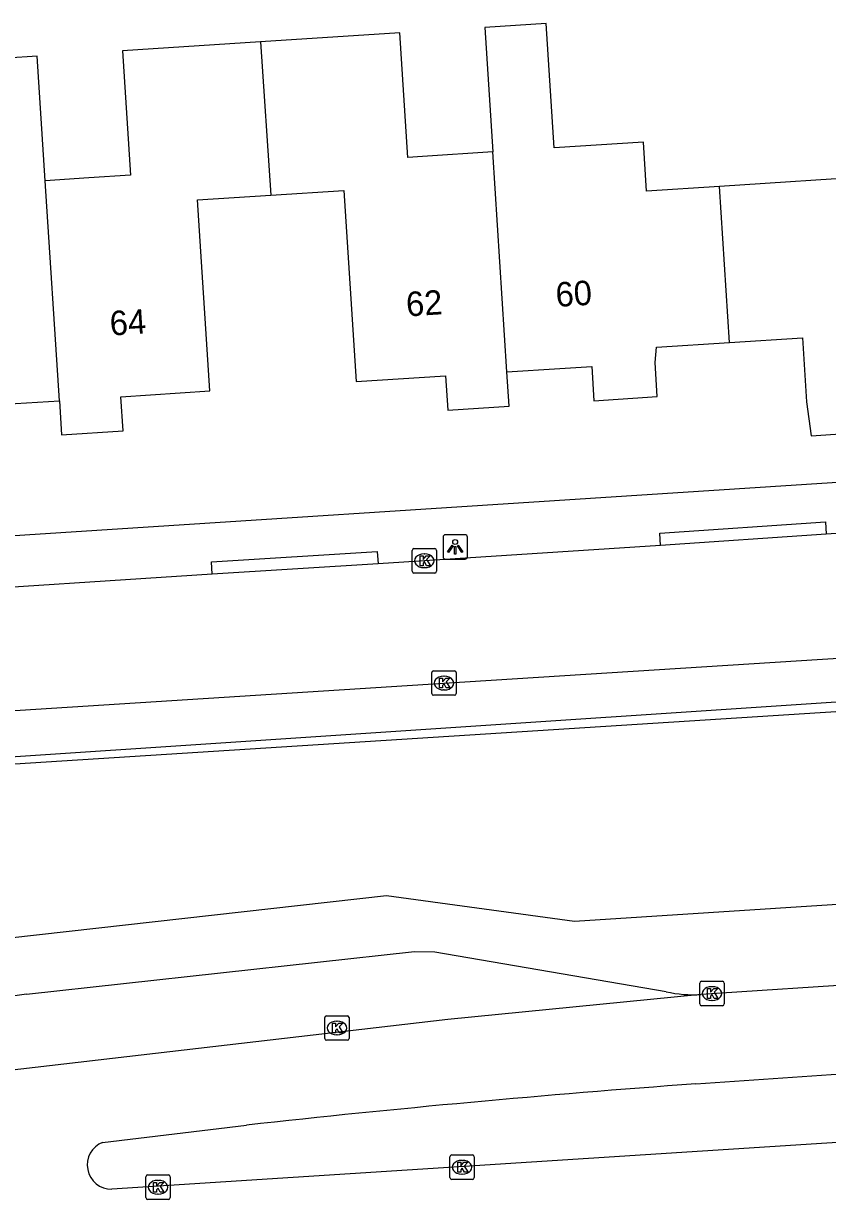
# Model space of a CAD drawing. Extents: x 159628 to 160723, y 388176 to 389416.
# Drawn here: x 160356.46 to 160389.34, y 388318.62 to 388366.68 of the extents above; entities that cross this region are included whole.
import ezdxf

# ---------------------------------------------------------------- set-up
doc = ezdxf.new("R2010")
doc.units = 0
for name, color, linetype in [('IMGEO_Kolk', 7, 'Continuous'), ('IMGEO_Lichtpunt', 7, 'Continuous'), ('IMGEO_Pand', 7, 'Continuous'), ('IMGEO_Pand_nummerreeks', 7, 'Continuous'), ('IMGEO_Rijbaan_lokaal_gesloten', 7, 'Continuous'), ('IMGEO_Rijbaan_lokaal_open', 7, 'Continuous'), ('IMGEO_Rijbaan_regionaal_gesloten', 7, 'Continuous'), ('IMGEO_Voetpad_open', 7, 'Continuous')]:
    doc.layers.add(name, color=color, linetype=linetype)

msp = doc.modelspace()

# ---------------------------------------------------------------- linework, layer by layer
at = {"layer": 'IMGEO_Kolk'}
for p, q in [((160372.428, 388345.218), (160373.28, 388345.218)), ((160372.353, 388344.292), (160372.353, 388345.144)), ((160372.841, 388344.998), (160372.866, 388344.998)), ((160373.354, 388345.144), (160373.354, 388344.292)), ((160372.864, 388344.438), (160372.839, 388344.438)), ((160373.28, 388344.218), (160372.428, 388344.218)), ((160373.155, 388339.294), (160373.155, 388340.146)), ((160373.23, 388340.22), (160374.082, 388340.22)), ((160373.643, 388340), (160373.668, 388340)), ((160374.156, 388340.146), (160374.156, 388339.294)), ((160373.666, 388339.44), (160373.641, 388339.44)), ((160374.082, 388339.22), (160373.23, 388339.22)), ((160384.116, 388326.607), (160384.116, 388327.459)), ((160384.191, 388327.533), (160385.043, 388327.533)), ((160385.117, 388327.459), (160385.117, 388326.607)), ((160384.604, 388327.313), (160384.629, 388327.313)), ((160385.043, 388326.533), (160384.191, 388326.533)), ((160384.627, 388326.753), (160384.602, 388326.753)), ((160368.776, 388325.196), (160368.776, 388326.048)), ((160368.851, 388326.122), (160369.703, 388326.122)), ((160369.777, 388326.048), (160369.777, 388325.196)), ((160369.264, 388325.902), (160369.289, 388325.902)), ((160369.703, 388325.122), (160368.851, 388325.122)), ((160369.287, 388325.342), (160369.262, 388325.342)), ((160373.894, 388319.508), (160373.894, 388320.36)), ((160373.969, 388320.434), (160374.821, 388320.434)), ((160374.382, 388320.214), (160374.407, 388320.214)), ((160374.895, 388320.36), (160374.895, 388319.508)), ((160361.458, 388318.69), (160361.458, 388319.542)), ((160361.533, 388319.616), (160362.385, 388319.616)), ((160361.946, 388319.396), (160361.971, 388319.396)), ((160362.459, 388319.542), (160362.459, 388318.69)), ((160374.821, 388319.434), (160373.969, 388319.434)), ((160374.405, 388319.654), (160374.38, 388319.654)), ((160361.969, 388318.836), (160361.944, 388318.836)), ((160362.385, 388318.616), (160361.533, 388318.616))]:
    msp.add_line(p, q, dxfattribs=at)
for points in [[(160372.428, 388345.218), (160373.28, 388345.218)], [(160372.353, 388344.292), (160372.353, 388345.144)], [(160372.674, 388344.918), (160372.797, 388344.918), (160372.797, 388344.767), (160372.927, 388344.918), (160373.091, 388344.918), (160372.945, 388344.767), (160373.098, 388344.518), (160372.946, 388344.518), (160372.861, 388344.682), (160372.797, 388344.615), (160372.797, 388344.518), (160372.674, 388344.518), (160372.674, 388344.918)], [(160373.354, 388345.144), (160373.354, 388344.292)], [(160373.28, 388344.218), (160372.428, 388344.218)], [(160373.155, 388339.294), (160373.155, 388340.146)], [(160373.23, 388340.22), (160374.082, 388340.22)], [(160373.476, 388339.92), (160373.599, 388339.92), (160373.599, 388339.769), (160373.729, 388339.92), (160373.893, 388339.92), (160373.747, 388339.769), (160373.9, 388339.52), (160373.748, 388339.52), (160373.663, 388339.684), (160373.599, 388339.617), (160373.599, 388339.52), (160373.476, 388339.52), (160373.476, 388339.92)], [(160374.156, 388340.146), (160374.156, 388339.294)], [(160374.082, 388339.22), (160373.23, 388339.22)], [(160384.116, 388326.607), (160384.116, 388327.459)], [(160384.191, 388327.533), (160385.043, 388327.533)], [(160385.117, 388327.459), (160385.117, 388326.607)], [(160384.437, 388327.233), (160384.56, 388327.233), (160384.56, 388327.082), (160384.69, 388327.233), (160384.854, 388327.233), (160384.708, 388327.082), (160384.861, 388326.833), (160384.709, 388326.833), (160384.624, 388326.997), (160384.56, 388326.93), (160384.56, 388326.833), (160384.437, 388326.833), (160384.437, 388327.233)], [(160385.043, 388326.533), (160384.191, 388326.533)], [(160368.776, 388325.196), (160368.776, 388326.048)], [(160368.851, 388326.122), (160369.703, 388326.122)], [(160369.777, 388326.048), (160369.777, 388325.196)], [(160369.097, 388325.822), (160369.22, 388325.822), (160369.22, 388325.671), (160369.35, 388325.822), (160369.514, 388325.822), (160369.368, 388325.671), (160369.521, 388325.422), (160369.369, 388325.422), (160369.284, 388325.586), (160369.22, 388325.519), (160369.22, 388325.422), (160369.097, 388325.422), (160369.097, 388325.822)], [(160369.703, 388325.122), (160368.851, 388325.122)], [(160373.894, 388319.508), (160373.894, 388320.36)], [(160373.969, 388320.434), (160374.821, 388320.434)], [(160374.895, 388320.36), (160374.895, 388319.508)], [(160374.215, 388320.134), (160374.338, 388320.134), (160374.338, 388319.983), (160374.468, 388320.134), (160374.632, 388320.134), (160374.486, 388319.983), (160374.639, 388319.734), (160374.487, 388319.734), (160374.402, 388319.898), (160374.338, 388319.831), (160374.338, 388319.734), (160374.215, 388319.734), (160374.215, 388320.134)], [(160361.458, 388318.69), (160361.458, 388319.542)], [(160361.533, 388319.616), (160362.385, 388319.616)], [(160361.779, 388319.316), (160361.902, 388319.316), (160361.902, 388319.165), (160362.032, 388319.316), (160362.196, 388319.316), (160362.05, 388319.165), (160362.203, 388318.916), (160362.051, 388318.916), (160361.966, 388319.08), (160361.902, 388319.013), (160361.902, 388318.916), (160361.779, 388318.916), (160361.779, 388319.316)], [(160362.459, 388319.542), (160362.459, 388318.69)], [(160374.821, 388319.434), (160373.969, 388319.434)], [(160362.385, 388318.616), (160361.533, 388318.616)]]:
    msp.add_lwpolyline(points, dxfattribs=at)
for centre, start, end in [((160372.43, 388345.142), 91.552, 178.448), ((160372.43, 388345.142), 91.552, 178.448), ((160373.278, 388345.142), 1.552, 88.448), ((160373.278, 388345.142), 1.552, 88.448), ((160372.43, 388344.294), 181.552, 268.448), ((160372.43, 388344.294), 181.552, 268.448), ((160373.278, 388344.294), 271.552, 358.448), ((160373.278, 388344.294), 271.552, 358.448), ((160373.232, 388340.144), 91.552, 178.448), ((160373.232, 388340.144), 91.552, 178.448), ((160374.08, 388340.144), 1.552, 88.448), ((160374.08, 388340.144), 1.552, 88.448), ((160373.232, 388339.296), 181.552, 268.448), ((160373.232, 388339.296), 181.552, 268.448), ((160374.08, 388339.296), 271.552, 358.448), ((160374.08, 388339.296), 271.552, 358.448), ((160384.193, 388327.457), 91.552, 178.448), ((160384.193, 388327.457), 91.552, 178.448), ((160385.041, 388327.457), 1.552, 88.448), ((160385.041, 388327.457), 1.552, 88.448), ((160384.193, 388326.609), 181.552, 268.448), ((160384.193, 388326.609), 181.552, 268.448), ((160385.041, 388326.609), 271.552, 358.448), ((160385.041, 388326.609), 271.552, 358.448), ((160368.853, 388326.046), 91.552, 178.448), ((160368.853, 388326.046), 91.552, 178.448), ((160369.701, 388326.046), 1.552, 88.448), ((160369.701, 388326.046), 1.552, 88.448), ((160368.853, 388325.198), 181.552, 268.448), ((160368.853, 388325.198), 181.552, 268.448), ((160369.701, 388325.198), 271.552, 358.448), ((160369.701, 388325.198), 271.552, 358.448), ((160373.971, 388320.358), 91.552, 178.448), ((160373.971, 388320.358), 91.552, 178.448), ((160374.819, 388320.358), 1.552, 88.448), ((160374.819, 388320.358), 1.552, 88.448), ((160361.535, 388319.54), 91.552, 178.448), ((160361.535, 388319.54), 91.552, 178.448), ((160362.383, 388319.54), 1.552, 88.448), ((160362.383, 388319.54), 1.552, 88.448), ((160373.971, 388319.51), 181.552, 268.448), ((160373.971, 388319.51), 181.552, 268.448), ((160374.819, 388319.51), 271.552, 358.448), ((160374.819, 388319.51), 271.552, 358.448), ((160361.535, 388318.692), 181.552, 268.448), ((160361.535, 388318.692), 181.552, 268.448), ((160362.383, 388318.692), 271.552, 358.448), ((160362.383, 388318.692), 271.552, 358.448)]:
    msp.add_arc(centre, 0.0765, start, end, dxfattribs=at)
for centre, major_axis, ratio, start_param, end_param in [((160372.84, 388344.718), (-0.387, 0.002), 0.722429, 4.712389, 7.853982), ((160372.865, 388344.718), (-0.39, 0.002), 0.717154, 1.570796, 4.712389), ((160373.642, 388339.72), (-0.387, 0.002), 0.722429, 4.712389, 7.853982), ((160373.667, 388339.72), (-0.39, 0.002), 0.717154, 1.570796, 4.712389), ((160384.603, 388327.033), (-0.387, 0.002), 0.722429, 4.712389, 7.853982), ((160384.628, 388327.033), (-0.39, 0.002), 0.717154, 1.570796, 4.712389), ((160369.263, 388325.622), (-0.387, 0.002), 0.722429, 4.712389, 7.853982), ((160369.288, 388325.622), (-0.39, 0.002), 0.717154, 1.570796, 4.712389), ((160374.381, 388319.934), (-0.387, 0.002), 0.722429, 4.712389, 7.853982), ((160374.406, 388319.934), (-0.39, 0.002), 0.717154, 1.570796, 4.712389), ((160361.945, 388319.116), (-0.387, 0.002), 0.722429, 4.712389, 7.853982), ((160361.97, 388319.116), (-0.39, 0.002), 0.717154, 1.570796, 4.712389)]:
    msp.add_ellipse(centre, major_axis=major_axis, ratio=ratio, start_param=start_param, end_param=end_param, dxfattribs=at)
at = {"layer": 'IMGEO_Lichtpunt'}
for p, q in [((160373.615, 388345.689), (160373.615, 388344.882)), ((160373.615, 388345.689), (160373.615, 388344.882)), ((160374.517, 388345.784), (160373.709, 388345.784)), ((160374.517, 388345.784), (160373.709, 388345.784)), ((160374.611, 388344.882), (160374.611, 388345.689)), ((160374.611, 388344.882), (160374.611, 388345.689)), ((160373.709, 388344.788), (160374.517, 388344.788)), ((160373.709, 388344.788), (160374.517, 388344.788))]:
    msp.add_line(p, q, dxfattribs=at)
for points in [[(160373.989, 388345.353), (160374.028, 388345.325), (160373.84, 388345.063), (160373.802, 388345.09), (160373.989, 388345.353)], [(160374.091, 388345.305), (160374.138, 388345.305), (160374.138, 388344.983), (160374.091, 388344.983), (160374.091, 388345.305)], [(160374.201, 388345.325), (160374.239, 388345.352), (160374.426, 388345.09), (160374.387, 388345.062), (160374.201, 388345.325)]]:
    msp.add_lwpolyline(points, dxfattribs=at)
msp.add_circle((160374.114, 388345.487), 0.0994, dxfattribs=at)
for centre, start, end in [((160373.709, 388345.689), 90, 180), ((160373.709, 388345.689), 90, 180), ((160374.517, 388345.689), 0, 90), ((160374.517, 388345.689), 0, 90), ((160373.709, 388344.882), 180, 270), ((160373.709, 388344.882), 180, 270), ((160374.517, 388344.882), 270, 0), ((160374.517, 388344.882), 270, 360)]:
    msp.add_arc(centre, 0.0946, start, end, dxfattribs=at)
at = {"layer": 'IMGEO_Pand'}
for points in [[(160384.92, 388360.019), (160381.939, 388359.827), (160381.811, 388361.823), (160378.161, 388361.588), (160377.833, 388366.675), (160375.329, 388366.514), (160375.653, 388361.427)], [(160366.149, 388365.924), (160360.499, 388365.56), (160360.827, 388360.473), (160359.132, 388360.364), (160357.341, 388360.249)], [(160375.653, 388361.427), (160372.775, 388361.242), (160372.178, 388361.204), (160371.85, 388366.292), (160366.149, 388365.924)], [(160366.149, 388365.924), (160366.572, 388359.661)], [(160394.156, 388360.612), (160393.828, 388365.7), (160393.723, 388365.693), (160391.236, 388365.534), (160391.564, 388360.446), (160384.92, 388360.019)], [(160357.341, 388360.249), (160357.011, 388365.337), (160354.515, 388365.177), (160354.844, 388360.091), (160348.209, 388359.554)], [(160376.225, 388352.435), (160375.653, 388361.427)], [(160357.924, 388351.26), (160357.341, 388360.249)], [(160357.924, 388351.26), (160358.015, 388349.863), (160360.529, 388350.024), (160360.439, 388351.422), (160364.081, 388351.657), (160363.578, 388359.468), (160366.572, 388359.661)], [(160366.572, 388359.661), (160369.563, 388359.854), (160370.067, 388352.044), (160373.717, 388352.276), (160373.807, 388350.877), (160376.314, 388351.039), (160376.225, 388352.435)], [(160385.326, 388353.639), (160384.92, 388360.019)], [(160348.615, 388353.271), (160351.599, 388353.463), (160351.766, 388350.86), (160351.866, 388350.866), (160351.957, 388349.471), (160354.551, 388349.639), (160354.462, 388351.035), (160355.677, 388351.115), (160357.924, 388351.26)], [(160376.225, 388352.435), (160378.394, 388352.574), (160379.697, 388352.657), (160379.786, 388351.261), (160382.377, 388351.429), (160382.287, 388352.824), (160382.346, 388353.448), (160385.326, 388353.639)], [(160385.326, 388353.639), (160388.317, 388353.831), (160388.484, 388351.219), (160388.672, 388349.828), (160391.263, 388349.996), (160391.174, 388351.392), (160392.208, 388351.459), (160394.638, 388351.615)]]:
    msp.add_lwpolyline(points, dxfattribs=at)
at = {"layer": 'IMGEO_Rijbaan_lokaal_gesloten'}
msp.add_lwpolyline([(160382.741, 388327.106), (160373.284, 388328.728), (160372.45, 388328.732), (160356.577, 388326.999)], dxfattribs=at)
for centre, radius, start, end in [((160357.287, 388319.674), 7.36, 95.538, 101.5235), ((160383.872, 388332.164), 5.183, 257.3977, 273.3528)]:
    msp.add_arc(centre, radius, start, end, dxfattribs=at)
at = {"layer": 'IMGEO_Rijbaan_lokaal_open'}
for points in [[(160400.759, 388346.511), (160390.09, 388345.858), (160389.293, 388345.809)], [(160389.293, 388345.809), (160382.517, 388345.349)], [(160382.517, 388345.349), (160370.956, 388344.596)], [(160370.956, 388344.596), (160364.171, 388344.172)], [(160364.171, 388344.172), (160352.061, 388343.382)], [(160275.549, 388333.506), (160277.03, 388333.628), (160295.034, 388334.739), (160313.523, 388335.939), (160333.018, 388337.172), (160354.162, 388338.48), (160373.652, 388339.721), (160391.07, 388340.815), (160393.502, 388340.981)]]:
    msp.add_lwpolyline(points, dxfattribs=at)
at = {"layer": 'IMGEO_Rijbaan_regionaal_gesloten'}
for points in [[(160398.382, 388327.927), (160391.245, 388327.456), (160384.175, 388326.99)], [(160384.175, 388326.99), (160373.808, 388325.977), (160353.994, 388323.671), (160342.589, 388322.211)], [(160383.951, 388323.341), (160391.472, 388323.855), (160398.911, 388324.364)], [(160359.694, 388320.951), (160365.583, 388321.654)], [(160399.101, 388321.546), (160391.647, 388321.068), (160360.066, 388319.04)]]:
    msp.add_lwpolyline(points, dxfattribs=at)
for centre, radius, start, end in [((160419.539, 387835.021), 489.615, 94.16826, 96.3269), ((160360.052, 388320.029), 0.989, 111.2105, 270.8206)]:
    msp.add_arc(centre, radius, start, end, dxfattribs=at)
at = {"layer": 'IMGEO_Voetpad_open'}
for points in [[(160437.814, 388351.02), (160389.96, 388347.928), (160349.131, 388345.29)], [(160382.517, 388345.349), (160382.484, 388345.847), (160389.26, 388346.307), (160389.293, 388345.809)], [(160364.171, 388344.172), (160364.14, 388344.671), (160370.925, 388345.095), (160370.956, 388344.596)], [(160391.029, 388339.034), (160390.519, 388339), (160309.462, 388333.599), (160278.438, 388331.908)], [(160393.947, 388338.809), (160390.545, 388338.593), (160278.645, 388331.479)], [(160355.817, 388326.885), (160355.756, 388327.455), (160355.559, 388329.272), (160355.899, 388329.309), (160371.306, 388331.042), (160378.988, 388329.988), (160392.7, 388330.877), (160393.698, 388330.938)]]:
    msp.add_lwpolyline(points, dxfattribs=at)

# ---------------------------------------------------------------- texts
at = {"layer": 'IMGEO_Pand_nummerreeks'}
for s, rotation, p in [('62', 3.6497, (160372.134, 388354.701)), ('60', 3.6497, (160378.25, 388355.091)), ('64', 3.7013, (160360.015, 388353.919))]:
    msp.add_text(s, height=1, rotation=rotation, dxfattribs=at).set_placement(p)

doc.saveas('drawing.dxf')
